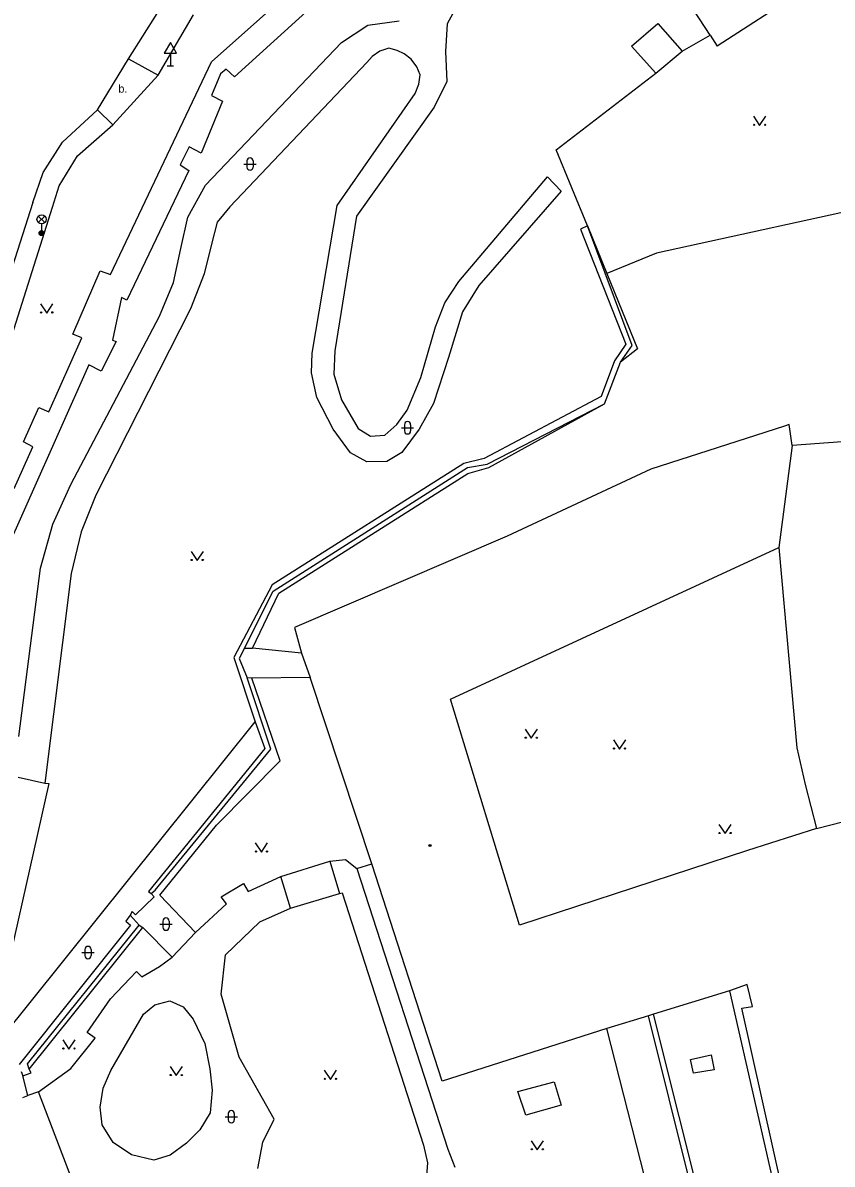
# Model space of a CAD drawing. Extents: x -600309 to -598967, y -1161267 to -1160292.
# Drawn here: x -599307.7 to -599242, y -1161051.1 to -1160958.4 of the extents above; entities that cross this region are included whole.
import ezdxf

# ---------------------------------------------------------------- set-up
doc = ezdxf.new("R2010")
doc.units = 0
for name, color, linetype in [('Level 10', 7, 'Continuous'), ('Level 11', 7, 'Continuous'), ('Level 33', 7, 'Continuous'), ('Level 34', 7, 'Continuous'), ('Level 36', 7, 'Continuous'), ('Level 39', 7, 'Continuous'), ('Level 40', 7, 'Continuous'), ('Level 5', 7, 'Continuous'), ('Level 51', 7, 'Continuous'), ('Level 54', 7, 'Continuous'), ('Level 7', 7, 'Continuous')]:
    doc.layers.add(name, color=color, linetype=linetype)

msp = doc.modelspace()

# ---------------------------------------------------------------- linework, layer by layer
at = {"layer": 'Level 10'}
for points in [[(-599296.7199, -1160962.65), (-599293.83, -1160957.74)], [(-599300.4, -1160966.67), (-599296.7199, -1160962.65)], [(-599304.49, -1160968.09), (-599301.64, -1160965.46)], [(-599301.64, -1160965.46), (-599300.4, -1160966.67)], [(-599306.06, -1160970.55), (-599304.49, -1160968.09)], [(-599306.89, -1160972.98), (-599306.06, -1160970.55)], [(-599306.89, -1160972.98), (-599317.94, -1161007.48)]]:
    msp.add_lwpolyline(points, dxfattribs=at)
at = {"layer": 'Level 11'}
for points in [[(-599299.11, -1160961.33), (-599295.62, -1160955.78)], [(-599273.23, -1160958.49), (-599273.36, -1160960.74), (-599273.25, -1160963.16), (-599274.29, -1160965.25), (-599280.6, -1160974.11), (-599282.36, -1160985.02), (-599282.43, -1160986.92), (-599281.83, -1160989.01), (-599280.47, -1160991.34), (-599279.46, -1160991.97), (-599278.3, -1160991.89), (-599277.31, -1160991), (-599276.49, -1160989.86), (-599275.36, -1160987.2), (-599274.17, -1160983.07), (-599273.41, -1160981.13), (-599272.28, -1160979.39), (-599265.07, -1160970.9), (-599263.96, -1160972.07), (-599270.67, -1160979.73), (-599271.99, -1160981.87), (-599273.13, -1160985.58), (-599274.35, -1160989.31), (-599275.5, -1160991.39), (-599276.91, -1160993.29), (-599278.13, -1160994.02), (-599279.77, -1160994.05), (-599281.09, -1160993.32), (-599282.49, -1160991.38), (-599283.81, -1160988.82), (-599284.25, -1160986.81), (-599284.19, -1160985.22), (-599282.17, -1160973.22), (-599275.84, -1160964.14), (-599275.53, -1160963.38), (-599275.43, -1160962.63), (-599275.69, -1160961.98), (-599276.17, -1160961.35), (-599276.72, -1160960.92), (-599277.29, -1160960.65)], [(-599301.64, -1160965.46), (-599299.11, -1160961.33)], [(-599299.11, -1160961.33), (-599296.7199, -1160962.65)], [(-599303.25, -1160969.2), (-599300.4, -1160966.67)], [(-599304.76, -1160971.63), (-599303.25, -1160969.2)], [(-599305.29, -1160973.38), (-599304.76, -1160971.63)], [(-599236.93, -1160972.89), (-599256.23, -1160977.11), (-599260.26, -1160978.76)], [(-599316.15, -1161007.64), (-599305.29, -1160973.38)]]:
    msp.add_lwpolyline(points, dxfattribs=at)
at = {"layer": 'Level 33'}
for p, q in [((-599306.445, -1160974.62), (-599305.915, -1160974.09)), ((-599306.445, -1160974.09), (-599305.915, -1160974.62)), ((-599306.18, -1160974.73), (-599306.18, -1160975.48))]:
    msp.add_line(p, q, dxfattribs=at)
for centre, radius in [((-599306.18, -1160974.355), 0.375), ((-599306.18, -1160975.48), 0.2), ((-599306.18, -1160975.48), 0.1445), ((-599306.18, -1160975.48), 0.0876)]:
    msp.add_circle(centre, radius, dxfattribs=at)
at = {"layer": 'Level 34'}
for p, q in [((-599295.7199, -1160960.872), (-599295.7199, -1160961.89)), ((-599295.9699, -1160961.89), (-599295.4699, -1160961.89))]:
    msp.add_line(p, q, dxfattribs=at)
msp.add_lwpolyline([(-599296.2199, -1160960.872), (-599295.2199, -1160960.872), (-599295.7199, -1160960.006)], close=True, dxfattribs=at)
at = {"layer": 'Level 36'}
for p, q in [((-599289.746, -1160969.866), (-599288.746, -1160969.866)), ((-599289.496, -1160969.616), (-599289.496, -1160970.116)), ((-599288.996, -1160969.616), (-599288.996, -1160970.116)), ((-599276.956, -1160991.276), (-599275.956, -1160991.276)), ((-599276.706, -1160991.026), (-599276.706, -1160991.526)), ((-599276.206, -1160991.026), (-599276.206, -1160991.526)), ((-599296.576, -1161031.576), (-599295.576, -1161031.576)), ((-599296.326, -1161031.326), (-599296.326, -1161031.826)), ((-599295.826, -1161031.326), (-599295.826, -1161031.826)), ((-599302.9159, -1161033.886), (-599301.9159, -1161033.886)), ((-599302.6659, -1161033.636), (-599302.6659, -1161034.136)), ((-599302.1659, -1161033.636), (-599302.1659, -1161034.136)), ((-599291.276, -1161047.2159), (-599290.276, -1161047.2159)), ((-599291.026, -1161046.9659), (-599291.026, -1161047.4659)), ((-599290.526, -1161046.9659), (-599290.526, -1161047.4659))]:
    msp.add_line(p, q, dxfattribs=at)
for points in [[(-599248.35, -1160965.98), (-599247.85, -1160966.73), (-599247.35, -1160965.98)], [(-599306.26, -1160981.21), (-599305.76, -1160981.96), (-599305.26, -1160981.21)], [(-599294.04, -1161001.31), (-599293.54, -1161002.06), (-599293.04, -1161001.31)], [(-599266.9, -1161015.74), (-599266.4, -1161016.49), (-599265.9, -1161015.74)], [(-599259.73, -1161016.62), (-599259.23, -1161017.37), (-599258.73, -1161016.62)], [(-599251.1599, -1161023.48), (-599250.6599, -1161024.23), (-599250.1599, -1161023.48)], [(-599288.82, -1161024.98), (-599288.32, -1161025.73), (-599287.82, -1161024.98)], [(-599304.46, -1161040.98), (-599303.96, -1161041.73), (-599303.46, -1161040.98)], [(-599295.74, -1161043.13), (-599295.24, -1161043.88), (-599294.74, -1161043.13)], [(-599283.2199, -1161043.44), (-599282.7199, -1161044.19), (-599282.2199, -1161043.44)], [(-599266.4099, -1161049.1599), (-599265.9099, -1161049.9099), (-599265.4099, -1161049.1599)]]:
    msp.add_lwpolyline(points, dxfattribs=at)
for centre in [(-599248.3002, -1160966.6798), (-599247.4008, -1160966.6798), (-599306.2102, -1160981.9098), (-599305.3108, -1160981.9098), (-599293.9902, -1161002.0098), (-599293.0908, -1161002.0098), (-599266.8502, -1161016.4398), (-599265.9508, -1161016.4398), (-599259.6802, -1161017.3198), (-599258.7808, -1161017.3198), (-599251.1101, -1161024.1798), (-599250.2107, -1161024.1798), (-599288.7702, -1161025.6798), (-599287.8708, -1161025.6798), (-599304.4102, -1161041.6798), (-599303.5108, -1161041.6798), (-599295.6902, -1161043.8298), (-599294.7908, -1161043.8298), (-599283.1701, -1161044.1398), (-599282.2707, -1161044.1398), (-599266.3601, -1161049.8597), (-599265.4607, -1161049.8597)]:
    msp.add_circle(centre, 0.05, dxfattribs=at)
for centre, start, end in [((-599289.2457, -1160969.6163), 0, 180), ((-599289.2457, -1160970.1163), 180, 0), ((-599276.4557, -1160991.0263), 0, 180), ((-599276.4557, -1160991.5263), 180, 0), ((-599296.0757, -1161031.3263), 0, 180), ((-599296.0757, -1161031.8263), 180, 0), ((-599302.4156, -1161033.6363), 0, 180), ((-599302.4156, -1161034.1363), 180, 0), ((-599290.7757, -1161046.9662), 0, 180), ((-599290.7757, -1161047.4662), 180, 0)]:
    msp.add_arc(centre, 0.25, start, end, dxfattribs=at)
at = {"layer": 'Level 39'}
for radius in [0.09, 0.0398]:
    msp.add_circle((-599274.62, -1161025.19), radius, dxfattribs=at)
at = {"layer": 'Level 5'}
for points in [[(-599244.5, -1160955.87), (-599251.3, -1160960.3)], [(-599251.88, -1160959.4099), (-599253.6599, -1160956.68)], [(-599251.88, -1160959.4099), (-599251.3, -1160960.3)], [(-599245.82, -1160991.15), (-599256.7, -1160994.65)], [(-599245.44, -1160991.02), (-599245.82, -1160991.15)], [(-599245.21, -1160992.71), (-599245.44, -1160991.02)], [(-599235.25, -1160991.99), (-599245.21, -1160992.71)], [(-599245.21, -1160992.71), (-599246.28, -1161001)], [(-599256.7, -1160994.65), (-599268.35, -1161000.08)], [(-599268.35, -1161000.08), (-599285.63, -1161007.5)], [(-599272.95, -1161013.3), (-599246.28, -1161001)], [(-599246.28, -1161001), (-599244.84, -1161017.26)], [(-599285.63, -1161007.5), (-599285.08, -1161009.57)], [(-599285.08, -1161009.57), (-599284.35, -1161011.56)], [(-599279.36, -1161026.68), (-599284.35, -1161011.56)], [(-599267.37, -1161031.6599), (-599272.95, -1161013.3)], [(-599244.84, -1161017.26), (-599244.1599, -1161020.24)], [(-599244.1599, -1161020.24), (-599243.2199, -1161023.81)], [(-599243.2199, -1161023.81), (-599238.8, -1161022.67)], [(-599243.2199, -1161023.81), (-599248.83, -1161025.61)], [(-599248.83, -1161025.61), (-599267.37, -1161031.6599)], [(-599273.65, -1161044.32), (-599279.36, -1161026.68)], [(-599250.31, -1161036.99), (-599256.48, -1161038.9)], [(-599248.87, -1161036.49), (-599250.31, -1161036.99)], [(-599248.44, -1161038.26), (-599248.87, -1161036.49)], [(-599256.89, -1161039.01), (-599260.27, -1161040.05)], [(-599256.48, -1161038.9), (-599256.89, -1161039.01)], [(-599249.31, -1161038.4099), (-599248.44, -1161038.26)], [(-599245.1, -1161057.2), (-599249.31, -1161038.4099)], [(-599260.27, -1161040.05), (-599273.65, -1161044.32)]]:
    msp.add_lwpolyline(points, dxfattribs=at)
at = {"layer": 'Level 51'}
for points in [[(-599258.26, -1160960.3), (-599256.13, -1160958.45)], [(-599256.13, -1160958.45), (-599254.15, -1160960.71)], [(-599254.15, -1160960.71), (-599251.88, -1160959.4099)], [(-599256.28, -1160962.5), (-599258.26, -1160960.3)], [(-599264.39, -1160968.7199), (-599256.28, -1160962.5)], [(-599261.83, -1160974.89), (-599264.39, -1160968.7199)], [(-599261.83, -1160974.89), (-599260.26, -1160978.76), (-599257.77, -1160984.86)], [(-599257.77, -1160984.86), (-599259.14, -1160985.94)], [(-599260.46, -1160989.33), (-599259.14, -1160985.94)], [(-599269.84, -1160994.49), (-599260.46, -1160989.33)], [(-599271.56, -1160994.98), (-599269.84, -1160994.49)], [(-599286.92, -1161004.7), (-599271.56, -1160994.98)], [(-599289.04, -1161009.17), (-599286.92, -1161004.7)], [(-599289.7, -1161009.1599), (-599290.14, -1161010.02)], [(-599289.7, -1161009.1599), (-599289.04, -1161009.17)], [(-599290.14, -1161010.02), (-599289.49, -1161011.59)], [(-599289.09, -1161011.6), (-599289.49, -1161011.59)], [(-599284.35, -1161011.56), (-599289.09, -1161011.6)], [(-599286.81, -1161018.32), (-599289.09, -1161011.6)], [(-599291.9699, -1161023.54), (-599286.81, -1161018.32)], [(-599296.57, -1161029.2199), (-599291.9699, -1161023.54)], [(-599293.67, -1161032.27), (-599296.57, -1161029.2199)], [(-599307.18, -1161043.35), (-599297.96, -1161031.86)], [(-599297.96, -1161031.86), (-599295.56, -1161034.25)], [(-599295.56, -1161034.25), (-599293.67, -1161032.27)], [(-599248.48, -1161072.73), (-599256.89, -1161039.01)], [(-599307.7, -1161043.89), (-599307.04, -1161043.6599)], [(-599307.04, -1161043.6599), (-599307.18, -1161043.35)], [(-599307.29, -1161045.48), (-599307.7, -1161043.89)], [(-599307.71, -1161045.65), (-599307.29, -1161045.48)], [(-599306.43, -1161045.19), (-599307.29, -1161045.48)], [(-599301.87, -1161057.09), (-599306.43, -1161045.19)]]:
    msp.add_lwpolyline(points, dxfattribs=at)
at = {"layer": 'Level 54'}
for points in [[(-599283.26, -1160956.18), (-599290.52, -1160962.78)], [(-599272.19, -1160956.55), (-599273.23, -1160958.49)], [(-599279.67, -1160958.6), (-599277.13, -1160958.24)], [(-599281.82, -1160959.99), (-599279.67, -1160958.6)], [(-599292.86, -1160971.59), (-599281.82, -1160959.99)], [(-599279.32, -1160961.14), (-599279.75, -1160961.63)], [(-599278.69, -1160960.69), (-599279.32, -1160961.14)], [(-599277.96, -1160960.46), (-599278.69, -1160960.69)], [(-599277.29, -1160960.65), (-599277.96, -1160960.46)], [(-599256.28, -1160962.5), (-599254.15, -1160960.71)], [(-599279.75, -1160961.63), (-599290.89, -1160973.33)], [(-599291.65, -1160962.53), (-599292.37, -1160964.31)], [(-599291.19, -1160962.15), (-599291.65, -1160962.53)], [(-599290.52, -1160962.78), (-599291.19, -1160962.15)], [(-599291.49, -1160964.75), (-599293.21, -1160968.9699)], [(-599292.37, -1160964.31), (-599291.49, -1160964.75)], [(-599294.19, -1160968.48), (-599294.92, -1160969.92)], [(-599293.21, -1160968.9699), (-599294.19, -1160968.48)], [(-599294.2199, -1160970.4), (-599299.25, -1160980.93)], [(-599294.92, -1160969.92), (-599294.2199, -1160970.4)], [(-599294.29, -1160974.19), (-599292.86, -1160971.59)], [(-599290.89, -1160973.33), (-599291.92, -1160974.59)], [(-599294.86, -1160976.73), (-599294.29, -1160974.19)], [(-599291.92, -1160974.59), (-599292.37, -1160976.37)], [(-599261.83, -1160974.89), (-599262.4099, -1160975.14)], [(-599258.2, -1160984.6), (-599261.83, -1160974.89)], [(-599262.4099, -1160975.14), (-599258.7199, -1160984.5)], [(-599295.4699, -1160979.49), (-599294.86, -1160976.73)], [(-599292.37, -1160976.37), (-599292.98, -1160978.78)], [(-599292.98, -1160978.78), (-599294.08, -1160981.61)], [(-599296.61, -1160982.21), (-599295.4699, -1160979.49)], [(-599299.7, -1160980.71), (-599300.43, -1160984.1599)], [(-599299.25, -1160980.93), (-599299.7, -1160980.71)], [(-599303.81, -1160995.89), (-599296.61, -1160982.21)], [(-599294.08, -1160981.61), (-599301.78, -1160996.76)], [(-599300.13, -1160984.28), (-599301.33, -1160986.67)], [(-599300.43, -1160984.1599), (-599300.13, -1160984.28)], [(-599258.7199, -1160984.5), (-599259.65, -1160985.85)], [(-599259.14, -1160985.94), (-599258.2, -1160984.6)], [(-599302.33, -1160986.17), (-599312, -1161007.83)], [(-599301.33, -1160986.67), (-599302.33, -1160986.17)], [(-599259.65, -1160985.85), (-599260.73, -1160988.74)], [(-599260.73, -1160988.74), (-599270.23, -1160993.76)], [(-599269.99, -1160994.24), (-599260.46, -1160989.33)], [(-599271.87, -1160994.18), (-599287.45, -1161004.03)], [(-599287.37, -1161004.54), (-599271.59, -1160994.51)], [(-599270.23, -1160993.76), (-599271.87, -1160994.18)], [(-599271.59, -1160994.51), (-599269.99, -1160994.24)], [(-599305.27, -1160999.1), (-599303.81, -1160995.89)], [(-599301.78, -1160996.76), (-599302.9699, -1160999.74)], [(-599306.27, -1161002.67), (-599305.27, -1160999.1)], [(-599302.9699, -1160999.74), (-599303.78, -1161003.11)], [(-599308.04, -1161016.35), (-599306.27, -1161002.67)], [(-599303.78, -1161003.11), (-599305.92, -1161020.13)], [(-599287.45, -1161004.03), (-599290.56, -1161009.92)], [(-599289.7, -1161009.1599), (-599287.37, -1161004.54)], [(-599285.08, -1161009.57), (-599289.04, -1161009.17)], [(-599290.56, -1161009.92), (-599288.82, -1161015.14)], [(-599287.55, -1161017.38), (-599289.49, -1161011.59)], [(-599309.53, -1161040.95), (-599288.82, -1161015.14)], [(-599288.82, -1161015.14), (-599288.05, -1161017.31)], [(-599288.05, -1161017.31), (-599297.49, -1161028.92)], [(-599296.95, -1161028.83), (-599287.55, -1161017.38)], [(-599305.59, -1161020.1599), (-599310.26, -1161040.77)], [(-599308.09, -1161019.65), (-599305.92, -1161020.13)], [(-599305.92, -1161020.13), (-599305.59, -1161020.1599)], [(-599286.75, -1161027.71), (-599282.77, -1161026.4699)], [(-599282.77, -1161026.4699), (-599281.48, -1161026.34)], [(-599282.77, -1161026.4699), (-599281.98, -1161029.08)], [(-599281.48, -1161026.34), (-599280.58, -1161027.07)], [(-599280.58, -1161027.07), (-599279.36, -1161026.68)], [(-599289.39, -1161028.94), (-599286.75, -1161027.71)], [(-599285.95, -1161030.29), (-599286.75, -1161027.71)], [(-599280.58, -1161027.07), (-599273.19, -1161049.84)], [(-599297.27, -1161029.08), (-599296.95, -1161028.83)], [(-599291.58, -1161029.35), (-599289.78, -1161028.28)], [(-599289.78, -1161028.28), (-599289.39, -1161028.94)], [(-599297.04, -1161029.36), (-599298.55, -1161030.83)], [(-599297.49, -1161028.92), (-599297.27, -1161029.08)], [(-599297.27, -1161029.08), (-599297.04, -1161029.36)], [(-599291.1599, -1161029.93), (-599291.58, -1161029.35)], [(-599285.95, -1161030.29), (-599281.98, -1161029.08)], [(-599281.98, -1161029.08), (-599281.77, -1161029.03)], [(-599281.77, -1161029.03), (-599275.15, -1161049.53)], [(-599298.83, -1161030.56), (-599298.99, -1161030.86)], [(-599298.55, -1161030.83), (-599298.83, -1161030.56)], [(-599293.67, -1161032.27), (-599291.1599, -1161029.93)], [(-599288.46, -1161031.4), (-599285.95, -1161030.29)], [(-599298.99, -1161030.86), (-599299.35, -1161031.35)], [(-599299.35, -1161031.35), (-599298.95, -1161031.65)], [(-599298.99, -1161030.86), (-599298.24, -1161031.6599)], [(-599291.23, -1161034.06), (-599288.46, -1161031.4)], [(-599298.95, -1161031.65), (-599308.01, -1161042.98)], [(-599307.33, -1161042.92), (-599298.24, -1161031.6599)], [(-599298.24, -1161031.6599), (-599297.96, -1161031.86)], [(-599296.6, -1161035.01), (-599295.56, -1161034.25)], [(-599291.59, -1161037.26), (-599291.23, -1161034.06)], [(-599298.04, -1161035.86), (-599296.6, -1161035.01)], [(-599300.58, -1161037.64), (-599298.4699, -1161035.43)], [(-599298.4699, -1161035.43), (-599298.04, -1161035.86)], [(-599250.31, -1161036.99), (-599245.21, -1161059.31)], [(-599302.49, -1161040.39), (-599300.58, -1161037.64)], [(-599296.98, -1161038.13), (-599295.77, -1161037.8)], [(-599295.77, -1161037.8), (-599294.67, -1161038.29)], [(-599290.12, -1161042.37), (-599291.59, -1161037.26)], [(-599300.55, -1161043.46), (-599297.9099, -1161038.89)], [(-599297.9099, -1161038.89), (-599296.98, -1161038.13)], [(-599294.67, -1161038.29), (-599293.86, -1161039.29)], [(-599248.1, -1161072.24), (-599256.48, -1161038.9)], [(-599293.86, -1161039.29), (-599292.92, -1161041.28)], [(-599303.81, -1161043.29), (-599301.84, -1161040.85)], [(-599301.84, -1161040.85), (-599302.49, -1161040.39)], [(-599257.17, -1161052.1599), (-599260.27, -1161040.05)], [(-599292.92, -1161041.28), (-599292.51, -1161043.33)], [(-599287.3, -1161047.4), (-599290.12, -1161042.37)], [(-599253.4699, -1161042.58), (-599251.8, -1161042.18)], [(-599253.21, -1161043.68), (-599253.4699, -1161042.58)], [(-599251.8, -1161042.18), (-599251.55, -1161043.4)], [(-599307.85, -1161043.54), (-599307.7, -1161043.89)], [(-599307.18, -1161043.35), (-599307.33, -1161042.92)], [(-599306.43, -1161045.19), (-599303.81, -1161043.29)], [(-599301.17, -1161044.89), (-599300.55, -1161043.46)], [(-599292.51, -1161043.33), (-599292.31, -1161045.07)], [(-599251.55, -1161043.4), (-599253.21, -1161043.68)], [(-599267.5, -1161045.1599), (-599264.53, -1161044.37)], [(-599264.53, -1161044.37), (-599263.98, -1161046.28)], [(-599301.42, -1161046.43), (-599301.17, -1161044.89)], [(-599292.31, -1161045.07), (-599292.49, -1161046.9)], [(-599266.83, -1161047.1), (-599267.5, -1161045.1599)], [(-599301.25, -1161047.86), (-599301.42, -1161046.43)], [(-599263.98, -1161046.28), (-599266.83, -1161047.1)], [(-599292.49, -1161046.9), (-599293.33, -1161048.27)], [(-599300.37, -1161049.31), (-599301.25, -1161047.86)], [(-599293.33, -1161048.27), (-599294.4, -1161049.36)], [(-599288.2, -1161049.29), (-599287.3, -1161047.4)], [(-599298.87, -1161050.3), (-599300.37, -1161049.31)], [(-599294.4, -1161049.36), (-599295.73, -1161050.33)], [(-599288.61, -1161051.4099), (-599288.2, -1161049.29)], [(-599275.15, -1161049.53), (-599274.84, -1161050.95)], [(-599273.19, -1161049.84), (-599272.6, -1161051.3)], [(-599297.06, -1161050.75), (-599298.87, -1161050.3)], [(-599295.73, -1161050.33), (-599297.06, -1161050.75)], [(-599274.84, -1161050.95), (-599274.94, -1161052.35)]]:
    msp.add_lwpolyline(points, dxfattribs=at)
at = {"layer": 'Level 7'}
for points in [[(-599292.39, -1160961.56), (-599282.58, -1160952.82)], [(-599300.59, -1160978.82), (-599292.39, -1160961.56)], [(-599303.65, -1160983.69), (-599301.42, -1160978.53)], [(-599301.42, -1160978.53), (-599300.59, -1160978.82)], [(-599305.59, -1160989.98), (-599302.9099, -1160983.9699)], [(-599302.9099, -1160983.9699), (-599303.65, -1160983.69)], [(-599307.65, -1160992.4099), (-599306.4099, -1160989.62)], [(-599306.4099, -1160989.62), (-599305.59, -1160989.98)], [(-599306.89, -1160992.82), (-599307.65, -1160992.4099)], [(-599308.4, -1160996.21), (-599306.89, -1160992.82)]]:
    msp.add_lwpolyline(points, dxfattribs=at)

# ---------------------------------------------------------------- texts
at = {"layer": 'Level 40'}
msp.add_text('b.', height=0.65, dxfattribs=at).set_placement((-599299.94, -1160964.07))

doc.saveas('drawing.dxf')
